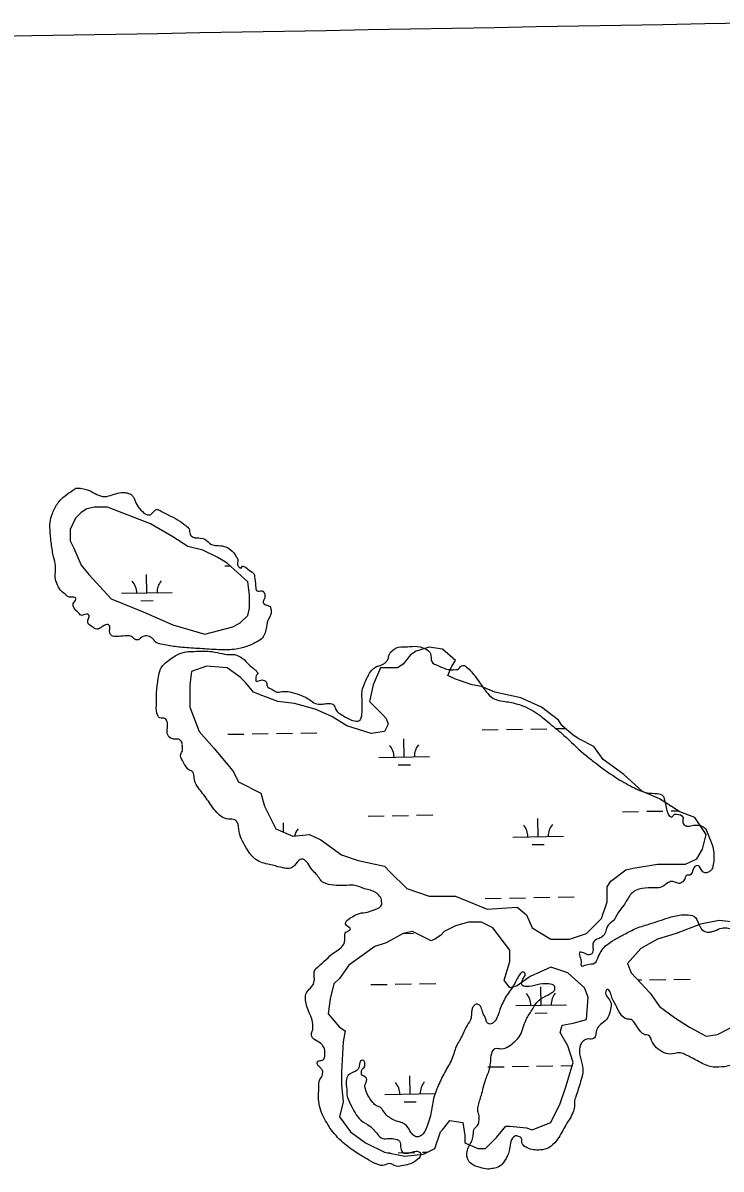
# Model space of a CAD drawing. Extents: x 3892998 to 3931244, y 278583 to 304547.
# Drawn here: x 3927610 to 3928988, y 288365 to 290627 of the extents above; entities that cross this region are included whole.
import ezdxf

# ---------------------------------------------------------------- set-up
doc = ezdxf.new("R2010")
doc.units = 0
for name, color, linetype in [('V-GRID-MAJR', 7, 'Continuous'), ('V-RIVR-EDGE', 7, 'Continuous'), ('V-WETL-SWMP', 7, 'Continuous')]:
    doc.layers.add(name, color=color, linetype=linetype)

msp = doc.modelspace()

# ---------------------------------------------------------------- linework, layer by layer
at = {"layer": 'V-GRID-MAJR'}
msp.add_spline([(3897162.9, 290075.2), (3902475.5, 290165.2), (3907788.2, 290256), (3913100.9, 290347.6), (3918413.5, 290440), (3923726.1, 290533.1), (3929038.7, 290627)], degree=3, dxfattribs=at)
at = {"layer": 'V-RIVR-EDGE'}
for points in [[(3928090.8, 289434.9), (3928082.7, 289413), (3928071.5, 289405.1), (3928056.9, 289398.1), (3928034.3, 289391.6), (3928018.6, 289389.9), (3927996, 289389.9), (3927960.1, 289392.1), (3927924.6, 289394.3), (3927896.8, 289398.2), (3927882.5, 289401), (3927873.1, 289404.1), (3927867.9, 289410.1), (3927862.7, 289414.6), (3927852.3, 289417.4), (3927842.5, 289412.6), (3927836.9, 289409.1), (3927829.6, 289411.6), (3927824.4, 289416.1), (3927815.4, 289417.2), (3927799.3, 289416.2), (3927787.2, 289416.9), (3927784.4, 289418.6), (3927781.6, 289423.9), (3927781.6, 289430.1), (3927781.6, 289436.4), (3927777.8, 289439.9), (3927773.3, 289439.2), (3927763.9, 289433.3), (3927755.9, 289430.2), (3927747.2, 289435.1), (3927738.5, 289442.8), (3927738.2, 289447.3), (3927741, 289455.3), (3927739.9, 289458.8), (3927735.4, 289460.2), (3927725, 289457.8), (3927721.8, 289460.6), (3927712.8, 289470), (3927709.7, 289476.6), (3927709.7, 289481.1), (3927714.2, 289488.4), (3927714.6, 289491.2), (3927712.9, 289493), (3927702.4, 289493.3), (3927693.4, 289499.3), (3927684.4, 289507.7), (3927677.8, 289519.2), (3927674, 289532.7), (3927674.7, 289546.7), (3927674.7, 289555.4), (3927670.9, 289573.1), (3927666.5, 289598.6), (3927663.8, 289627.1), (3927663.8, 289641), (3927668, 289657.7), (3927678.2, 289677.9), (3927693.5, 289693.9), (3927708.9, 289704.6), (3927714.8, 289708.4), (3927723.8, 289708.4), (3927735.3, 289706.3), (3927752.7, 289697.9)], [(3927752.7, 289697.9), (3927767, 289692.6), (3927775.7, 289692.6), (3927804.2, 289700.2), (3927812.9, 289699.8), (3927823.7, 289696), (3927828.2, 289691.1), (3927833.8, 289678.6), (3927843.1, 289665.6), (3927856.3, 289655.9), (3927862.6, 289656.9), (3927870.3, 289664.9), (3927874.1, 289666.6), (3927881.1, 289664.5), (3927897.1, 289656.1), (3927915.5, 289646.3), (3927931.5, 289634.8), (3927938.1, 289628.2), (3927940.1, 289618.1), (3927945.7, 289612.1), (3927952, 289610.7), (3927969, 289607.9), (3927982.6, 289597.4), (3927992.3, 289595.7), (3928007.3, 289593.9), (3928019.4, 289587.6), (3928031.9, 289572.6), (3928034.3, 289566), (3928033.6, 289557.3), (3928037.1, 289552.7), (3928040.6, 289551), (3928043.4, 289554.5), (3928046.1, 289554.4), (3928056.9, 289546.8), (3928066.3, 289538.7), (3928067.3, 289533.9), (3928069.4, 289515.8), (3928072.1, 289506.3), (3928076.7, 289505.6), (3928082.2, 289506.3), (3928086.7, 289501.4), (3928087.8, 289494.8), (3928086.4, 289489.6), (3928084.3, 289483.3), (3928086, 289479.9), (3928091.6, 289477.8), (3928097.8, 289475), (3928099.9, 289467.6), (3928099.5, 289460), (3928095.3, 289451.3), (3928090.8, 289434.9)], [(3929074.7, 288626.6), (3929065.5, 288623.9), (3929047.7, 288611.4), (3929024, 288584.7), (3929010, 288571.5), (3928989.1, 288566.3), (3928966.5, 288567), (3928941.5, 288578.2), (3928917.8, 288590.5), (3928907.4, 288594.3), (3928896.6, 288593), (3928879.2, 288592.7), (3928863.9, 288601.4), (3928852.5, 288614.3), (3928843.8, 288629), (3928838.2, 288630), (3928833, 288632.5), (3928827.5, 288638.1), (3928816.7, 288653.4), (3928810.5, 288659.7), (3928802.5, 288660.7), (3928789.2, 288670.9), (3928779.9, 288688.6), (3928771.2, 288706.4), (3928766, 288717.9), (3928762.2, 288719), (3928760.1, 288715.5), (3928770.2, 288693.5), (3928769.8, 288680.7), (3928764.5, 288664), (3928752.3, 288651.8), (3928744.3, 288644.2), (3928740.8, 288632.7), (3928738, 288624), (3928734.1, 288621.9), (3928723, 288621.3), (3928715.7, 288617.4), (3928710.4, 288609.8), (3928708.6, 288592.4), (3928713.8, 288571.5), (3928714.8, 288555.5), (3928710.6, 288537.4), (3928701.1, 288508.2), (3928698.3, 288497.7), (3928698.3, 288488.3), (3928695.1, 288475.8), (3928679.4, 288448.4), (3928662.6, 288420.2), (3928648.3, 288407.4), (3928631.2, 288402.5), (3928605.1, 288406.8), (3928597.8, 288411.7), (3928594.7, 288416.5), (3928594.1, 288425.2), (3928588.1, 288429.4), (3928581.9, 288430.1), (3928578.4, 288428.1), (3928569.6, 288400.9), (3928560.5, 288381.1), (3928549.7, 288369.7), (3928538.2, 288366.2), (3928527.1, 288364.8), (3928512.5, 288367.7), (3928495.1, 288375), (3928487.8, 288384.4), (3928486.4, 288390.7), (3928487.1, 288401.8), (3928496.6, 288422), (3928498.7, 288432.4), (3928501.5, 288445), (3928508.5, 288453), (3928510.2, 288461), (3928510.3, 288470), (3928507.9, 288479.1), (3928508.2, 288488.1), (3928514.9, 288510.7), (3928522.6, 288539.9), (3928531, 288562.6), (3928533.2, 288577.5), (3928535.3, 288593.2), (3928541.6, 288602.6), (3928554.5, 288602.2), (3928568.7, 288607.4), (3928591.1, 288628.9), (3928603.3, 288660.2), (3928614.5, 288678.6), (3928628.1, 288697.7), (3928645.6, 288708.1), (3928654.3, 288713), (3928659.5, 288717.8), (3928659.9, 288722.4), (3928659.2, 288725.8), (3928647.4, 288730.4), (3928625.1, 288728.7), (3928602.8, 288724.9), (3928594.5, 288728.4), (3928594.5, 288733.7), (3928597.6, 288741.3), (3928601.5, 288748.6), (3928600.8, 288751.7), (3928594.9, 288753.5), (3928591.7, 288750.7), (3928579.1, 288728.5), (3928563.8, 288705.9), (3928551.5, 288679.5), (3928543.8, 288660), (3928535.8, 288652), (3928532, 288651), (3928526, 288654.1), (3928523.6, 288660.4), (3928517.7, 288673.3), (3928514.3, 288683.7), (3928511.2, 288688.3), (3928505.9, 288690.4), (3928500.4, 288687.6), (3928496.9, 288682), (3928495.5, 288675.4), (3928494.4, 288663.2), (3928486.7, 288648.3), (3928478.3, 288631.3), (3928471.7, 288618.7), (3928465.4, 288607.6), (3928462.2, 288598.9), (3928458, 288585.4), (3928444.4, 288559.3), (3928430.4, 288530.8), (3928419.5, 288499.8), (3928414.2, 288470.2), (3928408.9, 288453.2), (3928399.8, 288434.4), (3928391.8, 288428.9), (3928385.9, 288428.5), (3928381.4, 288431.3), (3928375.8, 288437.3), (3928368.2, 288449.1), (3928361.6, 288454.7), (3928350.1, 288458.6), (3928333.4, 288466.6), (3928327.9, 288471.2), (3928319.9, 288481.6), (3928315, 288486.9), (3928308.1, 288489.7), (3928300.8, 288496.3), (3928291.1, 288510.2), (3928285.9, 288523.1), (3928285.5, 288531.5), (3928288.4, 288538.4), (3928288, 288544), (3928278.6, 288552), (3928278.3, 288555.5), (3928278.7, 288560.4), (3928283.9, 288566.3), (3928285, 288573.3), (3928284.3, 288576.7), (3928280.4, 288579.9), (3928276.6, 288577.8), (3928273.1, 288564.9), (3928270, 288560.1), (3928252.2, 288550), (3928248.3, 288538.2), (3928248.3, 288530.5), (3928249.3, 288521.1), (3928249.6, 288511), (3928256.9, 288492.2), (3928265.6, 288475.5), (3928277, 288461.2), (3928294.4, 288449.7), (3928309.7, 288434), (3928320.1, 288425.2), (3928331.6, 288425.2), (3928342, 288424.5), (3928353.2, 288419.9), (3928354.9, 288414.3), (3928356.6, 288403.2), (3928360.1, 288397.3), (3928367, 288395.9), (3928381.6, 288399.3), (3928390.3, 288399.6), (3928394.9, 288396.5), (3928394.9, 288391.6), (3928389.6, 288384.3), (3928375, 288375.3), (3928361.4, 288371.9), (3928342.9, 288371.6), (3928336.7, 288375.4), (3928330.8, 288375.4), (3928320.7, 288371.6), (3928312.3, 288373), (3928292.8, 288382.5), (3928271.3, 288395.4), (3928244.9, 288414.3), (3928219.2, 288441.8), (3928211.9, 288452.6), (3928196.7, 288484.7), (3928193.6, 288502.8), (3928194, 288525.4), (3928196.1, 288541.4), (3928201.4, 288551.2), (3928201.7, 288555.4), (3928201.7, 288558.1), (3928198.6, 288563.4), (3928191.7, 288571), (3928191, 288575.2), (3928192.4, 288577.7), (3928199, 288579), (3928204.9, 288583.5), (3928206, 288590.5), (3928206, 288599.6), (3928202.2, 288608.3), (3928197.3, 288613.2), (3928184.1, 288621.5), (3928180, 288626.8), (3928179.6, 288633), (3928182.4, 288640.3), (3928182.4, 288645.6), (3928182.5, 288650.1), (3928175.9, 288671.7), (3928170.4, 288686), (3928168.7, 288710), (3928170.8, 288714.9), (3928179.9, 288724.6), (3928185.1, 288736.1), (3928185.1, 288745.5), (3928185.1, 288751.7), (3928185.5, 288755.9), (3928192.8, 288764.2), (3928224.2, 288792), (3928243.1, 288808.7), (3928245.2, 288816), (3928245.2, 288824.7), (3928246.3, 288830.6), (3928253.6, 288835.5), (3928256.4, 288838.2), (3928246.6, 288848.7), (3928247, 288851.1), (3928259.2, 288862.2), (3928274.2, 288869.5), (3928289.9, 288871.9), (3928305.5, 288877.4), (3928318.1, 288886.8), (3928318.1, 288889.9), (3928317.8, 288895.9), (3928311.5, 288906), (3928306.3, 288910.5), (3928284.4, 288918.2), (3928266, 288924.5), (3928248.9, 288924.6), (3928208.2, 288928.2), (3928201.6, 288931.3), (3928196.4, 288937.2), (3928189.5, 288946.3), (3928180.8, 288955.7), (3928172.1, 288968.3), (3928167.2, 288973.9), (3928162, 288976.7), (3928157.5, 288975.6), (3928146, 288963.8), (3928138.3, 288958.6), (3928127.9, 288958.6), (3928118.8, 288960.4), (3928096.9, 288965.7), (3928070.1, 288975.5), (3928062.1, 288982.8), (3928053.1, 288994.7), (3928043.8, 289011.8), (3928036.8, 289030.2), (3928032.4, 289050.4), (3928028.5, 289053.9), (3928016, 289055.3), (3928001.4, 289061), (3927980.6, 289084.3), (3927962.5, 289109.4), (3927948.7, 289133.1), (3927946.6, 289145.7), (3927945.2, 289148.1), (3927942.5, 289150.6), (3927937.6, 289153), (3927934.5, 289156.1), (3927924.8, 289171.5), (3927921.7, 289183.7), (3927924.8, 289190.6), (3927924.8, 289198.3), (3927924.5, 289205.3), (3927918.9, 289212.6), (3927912.3, 289213.3), (3927902.9, 289214.7), (3927895.6, 289223.1), (3927895.3, 289235.6), (3927895.7, 289244.3), (3927893.6, 289250.6), (3927890.5, 289254.1), (3927880.4, 289255.1), (3927876.2, 289260), (3927873.5, 289279.9), (3927874.3, 289309.8), (3927877.8, 289335.9), (3927883.1, 289354.3), (3927895, 289366.8), (3927915.9, 289380.4), (3927933.3, 289385.6), (3927948.3, 289386.6), (3927983.8, 289386.1), (3928022.7, 289380.1), (3928027.6, 289380.1), (3928032.1, 289379), (3928042.9, 289373.4), (3928056.8, 289359.8), (3928073.1, 289344.8), (3928073.8, 289343.4), (3928070.3, 289338.2), (3928069.6, 289333), (3928070, 289328.1), (3928080.1, 289329.8), (3928088.1, 289328.4), (3928091.5, 289323.5), (3928091.9, 289318.3), (3928101.2, 289311.7), (3928111.3, 289306.4), (3928121.1, 289307.1), (3928136.7, 289306.7), (3928155.9, 289301.1), (3928176.7, 289290.6), (3928187.2, 289283.6), (3928198.3, 289282.2), (3928209.4, 289283.6), (3928219.5, 289283.2), (3928224, 289280.4), (3928227.5, 289272), (3928234.5, 289264.7), (3928245.6, 289257.4), (3928267.5, 289249), (3928274.4, 289250), (3928277.9, 289255.9), (3928279.4, 289271.2), (3928279.8, 289285.5), (3928279.1, 289300.8), (3928280.5, 289312.6), (3928285.8, 289326.2), (3928298, 289348.8), (3928306, 289355.7), (3928313, 289358.2), (3928322.1, 289362), (3928327.6, 289366.8), (3928330.8, 289372), (3928332.6, 289379.7), (3928340.2, 289389.1), (3928347.6, 289393.9), (3928364.3, 289395.3), (3928382.7, 289396.6), (3928405, 289391.3), (3928414.4, 289382.6), (3928417.1, 289366.3), (3928430, 289358.2), (3928451.9, 289350.5), (3928459.5, 289350.5), (3928469.6, 289351.9), (3928475.6, 289358.1), (3928480.8, 289358.8), (3928483.2, 289357.4), (3928492.6, 289349), (3928511, 289325.3), (3928527.3, 289303.3), (3928541.5, 289292.1), (3928557.5, 289288.3), (3928571.1, 289286.2), (3928618.8, 289267.9), (3928649, 289244.9), (3928677.8, 289220.8), (3928716.4, 289184.8), (3928736.2, 289169.1), (3928780.3, 289137.7), (3928813, 289118.8), (3928842.5, 289107.6), (3928861.7, 289105.8), (3928872.8, 289101.6), (3928876.3, 289093.6), (3928881.8, 289069.2), (3928888.7, 289060.1), (3928891.2, 289060.1), (3928895.4, 289065), (3928899.9, 289065.3), (3928912.4, 289059.4), (3928912.7, 289058), (3928912, 289051), (3928916.2, 289043.4), (3928922.8, 289041.6), (3928933.6, 289043.3), (3928951, 289041.2), (3928956.9, 289036.3), (3928963.1, 289023.1), (3928970.7, 289003.2), (3928973.5, 288976), (3928971.7, 288962.8), (3928968.5, 288955.2), (3928962.9, 288951), (3928954.6, 288950), (3928945.9, 288960.5), (3928942.8, 288963.6), (3928938.3, 288963.6), (3928931.3, 288952.8), (3928926, 288945.2), (3928920.5, 288944.8), (3928917, 288940), (3928912.1, 288932), (3928905.8, 288928.5), (3928898.8, 288930.3), (3928890.5, 288932.4), (3928881.4, 288928.9), (3928867.5, 288920.6), (3928855.7, 288919.9), (3928832, 288918.3), (3928819.1, 288914.8), (3928808.6, 288905.8), (3928796, 288886), (3928785.2, 288871.7), (3928774.7, 288854.7), (3928767.8, 288849.1), (3928762.9, 288842.5), (3928759.7, 288832.1), (3928752.7, 288823.1), (3928745.1, 288819.3), (3928737, 288814.4), (3928734.9, 288801.2), (3928732.8, 288789.7), (3928727.6, 288787.6), (3928716.4, 288791.8), (3928708.1, 288791.5), (3928708.1, 288788), (3928711.5, 288774.1), (3928711.9, 288766.1), (3928722.3, 288768.2), (3928738.7, 288771.6), (3928746, 288784.8), (3928762.4, 288807.4), (3928777.8, 288817.8), (3928797.3, 288828.5), (3928820.6, 288840), (3928848.9, 288849.3), (3928886.1, 288861.4), (3928912.6, 288866.5), (3928918.9, 288866.5), (3928933.8, 288864.1), (3928939.7, 288857.4), (3928949.1, 288838.6), (3928960.9, 288832.7), (3928968.6, 288833.3), (3928975.2, 288835.1), (3928989.1, 288840.6), (3928998.9, 288840.9), (3929019.4, 288833.9), (3929046.9, 288819.2), (3929071.5, 288807)]]:
    msp.add_spline(points, degree=3, dxfattribs=at)
at = {"layer": 'V-WETL-SWMP'}
for p, q in [((3928008.7, 289555.5), (3928018.8, 289555.7)), ((3927855, 289502.1), (3927854.3, 289538.1)), ((3927805, 289501.2), (3927905, 289503)), ((3927843.2, 289486.5), (3927867.2, 289486.9)), ((3928014.4, 289222.9), (3928046.4, 289223.4)), ((3928062.4, 289223.7), (3928094.4, 289224.3)), ((3928110.4, 289224.5), (3928142.4, 289225.1)), ((3928158.4, 289225.4), (3928190.4, 289225.9)), ((3928516.2, 289231.6), (3928548.2, 289232.1)), ((3928564.2, 289232.4), (3928596.2, 289233)), ((3928612.2, 289233.2), (3928644.2, 289233.8)), ((3928660.2, 289234.1), (3928680.2, 289234.4)), ((3928362.6, 289178.2), (3928361.9, 289214.2)), ((3928312.6, 289177.3), (3928412.5, 289179)), ((3928350.8, 289162.5), (3928374.8, 289162.9)), ((3928387.1, 289063.1), (3928419.1, 289063.7)), ((3928793, 289070.2), (3928825, 289070.7)), ((3928841, 289071), (3928873, 289071.5)), ((3928889, 289071.8), (3928903, 289072.1)), ((3928124.6, 289029.7), (3928124.3, 289048.2)), ((3928291.2, 289061.5), (3928323.1, 289062)), ((3928339.1, 289062.3), (3928371.1, 289062.9)), ((3928626.8, 289020.8), (3928626.1, 289056.8)), ((3928576.8, 289020), (3928676.7, 289021.7)), ((3928615, 289005.2), (3928639, 289005.6)), ((3928522, 288898.9), (3928554, 288899.5)), ((3928570, 288899.8), (3928602, 288900.3)), ((3928618, 288900.6), (3928650, 288901.2)), ((3928666, 288901.4), (3928698, 288902)), ((3928361.2, 288830), (3928380.6, 288830.3)), ((3928296.9, 288728.8), (3928328.9, 288729.4)), ((3928344.9, 288729.7), (3928376.9, 288730.2)), ((3928392.9, 288730.5), (3928424.9, 288731.1)), ((3928823.6, 288738), (3928830.7, 288738.1)), ((3928846.7, 288738.4), (3928878.7, 288738.9)), ((3928894.7, 288739.2), (3928926.7, 288739.8)), ((3928632.5, 288688.2), (3928631.9, 288724.2)), ((3928582.5, 288687.4), (3928682.5, 288689.1)), ((3928620.8, 288672.6), (3928644.8, 288673)), ((3928527.8, 288566.3), (3928559.8, 288566.9)), ((3928575.8, 288567.2), (3928607.7, 288567.7)), ((3928623.7, 288568), (3928655.7, 288568.5)), ((3928671.7, 288568.8), (3928694.4, 288569.2)), ((3928374.1, 288512.9), (3928373.4, 288548.9)), ((3928324.1, 288512), (3928424.1, 288513.8)), ((3928362.3, 288497.3), (3928386.3, 288497.7)), ((3928330, 288396.7), (3928334.7, 288396.8)), ((3928350.7, 288397.1), (3928382.7, 288397.6)), ((3928398.7, 288397.9), (3928408.6, 288398.1))]:
    msp.add_line(p, q, dxfattribs=at)
for points in [[(3927862, 289638.2), (3927777, 289671.4), (3927751.2, 289671.4), (3927736.4, 289667.7), (3927725.4, 289660.4), (3927714.3, 289649.3), (3927703.2, 289627.1), (3927703.2, 289605), (3927710.6, 289590.2), (3927725.4, 289557), (3927740.1, 289538.5), (3927784.4, 289490.6), (3927847.2, 289464.7), (3927906.2, 289438.9), (3927969, 289420.4), (3928024.4, 289435.2), (3928039.1, 289442.6), (3928053.9, 289457.3), (3928057.6, 289472.1), (3928057.6, 289497.9), (3928053.9, 289523.8), (3928013.3, 289560.7), (3927994.8, 289571.8), (3927965.3, 289586.5), (3927935.8, 289593.9), (3927906.2, 289612.4)], [(3928592.9, 289294.9), (3928541.2, 289306), (3928515.3, 289317.1), (3928496.9, 289320.7), (3928463.7, 289331.8), (3928448.9, 289339.2), (3928456.3, 289357.7), (3928463.7, 289368.7), (3928437.8, 289390.9), (3928412, 289394.6), (3928386.1, 289387.2), (3928375.1, 289379.8), (3928360.3, 289361.4), (3928349.2, 289354), (3928319.7, 289354), (3928316, 289354), (3928301.2, 289320.7), (3928293.8, 289287.5), (3928319.7, 289261.7), (3928327.1, 289254.3), (3928330.8, 289243.2), (3928323.4, 289228.5), (3928297.5, 289224.8), (3928249.6, 289239.5), (3928220, 289258), (3928186.8, 289272.8), (3928146.2, 289283.8), (3928113, 289287.5), (3928083.4, 289298.6), (3928065, 289306), (3928050.2, 289324.4), (3928039.1, 289335.5), (3928013.3, 289354), (3927972.7, 289357.7), (3927943.2, 289346.6), (3927939.5, 289320.7), (3927939.5, 289276.5), (3927957.9, 289228.5), (3927987.5, 289195.2), (3928024.4, 289150.9), (3928035.4, 289128.8), (3928079.7, 289106.6), (3928087.1, 289080.8), (3928109.3, 289036.5), (3928142.5, 289021.7), (3928175.7, 289025.4), (3928197.9, 289014.4), (3928238.5, 288984.8), (3928271.7, 288973.8), (3928323.4, 288962.7), (3928334.5, 288951.6), (3928367.7, 288918.4), (3928412, 288903.6), (3928463.7, 288903.6), (3928526.4, 288877.8), (3928585.5, 288881.5), (3928603.9, 288866.7), (3928615, 288840.9), (3928651.9, 288818.7), (3928688.8, 288818.7), (3928722.1, 288829.8), (3928751.6, 288859.3), (3928762.7, 288892.5), (3928762.7, 288922.1), (3928770, 288933.2), (3928799.6, 288955.3), (3928814.3, 288959), (3928862.3, 288966.4), (3928877.1, 288966.4), (3928917.7, 288966.4), (3928939.8, 288977.4), (3928950.9, 288995.9), (3928958.3, 289025.4), (3928936.2, 289058.7), (3928906.6, 289069.7), (3928866, 289095.6), (3928832.8, 289110.3), (3928795.9, 289143.6), (3928755.3, 289173.1), (3928736.8, 289198.9), (3928707.3, 289213.7), (3928696.2, 289221.1), (3928674.1, 289239.5), (3928666.7, 289250.6), (3928633.5, 289276.5)], [(3928242.2, 288615.7), (3928238.5, 288556.6), (3928238.5, 288530.8), (3928242.2, 288497.6), (3928234.8, 288468), (3928256.9, 288438.5), (3928286.5, 288416.4), (3928323.4, 288397.9), (3928364, 288390.5), (3928400.9, 288394.2), (3928423, 288405.3), (3928434.1, 288438.5), (3928437.8, 288442.2), (3928452.6, 288460.6), (3928478.4, 288457), (3928482.1, 288431.1), (3928482.1, 288416.4), (3928507.9, 288405.3), (3928522.7, 288405.3), (3928544.9, 288427.4), (3928563.3, 288449.6), (3928570.7, 288449.6), (3928603.9, 288445.9), (3928615, 288442.2), (3928651.9, 288457), (3928670.4, 288493.9), (3928681.4, 288527.1), (3928696.2, 288575.1), (3928685.1, 288608.3), (3928670.4, 288634.1), (3928674.1, 288648.9), (3928696.2, 288652.6), (3928722.1, 288660), (3928725.7, 288704.3), (3928718.4, 288722.7), (3928685.1, 288752.3), (3928651.9, 288763.3), (3928611.3, 288744.9), (3928585.5, 288726.4), (3928570.7, 288722.7), (3928559.6, 288737.5), (3928570.7, 288774.4), (3928570.7, 288796.6), (3928537.5, 288840.9), (3928515.3, 288851.9), (3928489.5, 288851.9), (3928463.7, 288844.6), (3928441.5, 288833.5), (3928434.1, 288826.1), (3928423, 288818.7), (3928415.7, 288815), (3928378.8, 288833.5), (3928360.3, 288829.8), (3928327.1, 288811.3), (3928304.9, 288804), (3928279.1, 288785.5), (3928253.2, 288767), (3928234.8, 288741.2), (3928223.7, 288730.1), (3928216.3, 288700.6), (3928212.6, 288671.1), (3928234.8, 288645.2), (3928245.9, 288637.8)]]:
    msp.add_lwpolyline(points, close=True, dxfattribs=at)
msp.add_lwpolyline([(3929073.9, 288644.8), (3929071, 288810.8), (3929065.4, 288815), (3929043.2, 288829.8), (3929032.1, 288837.2), (3929013.7, 288851.9), (3928984.1, 288855.6), (3928947.2, 288848.2), (3928899.2, 288829.8), (3928862.3, 288818.7), (3928829.1, 288800.3), (3928803.3, 288770.7), (3928810.6, 288752.3), (3928847.6, 288711.7), (3928866, 288685.8), (3928895.5, 288663.7), (3928925.1, 288645.2), (3928958.3, 288626.8), (3928980.5, 288630.5), (3929002.6, 288641.5), (3929032.1, 288656.3), (3929054.3, 288652.6), (3929073.9, 288644.8)], dxfattribs=at)
for centre, start, end in [((3927799.7, 289501.6), 0.2199, 41.7635), ((3927910.2, 289503.5), 140.2199, 181.7635), ((3928307.3, 289177.7), 0.2199, 41.7635), ((3928417.8, 289179.6), 140.2199, 181.7635), ((3928571.5, 289020.4), 0.2199, 41.7635), ((3928682, 289022.3), 140.2199, 181.7635), ((3928180.1, 289013.6), 140.2199, 165.984), ((3928577.3, 288687.7), 0.2199, 41.7635), ((3928687.7, 288689.7), 140.2199, 181.7635), ((3928318.8, 288512.4), 0.2199, 41.7635), ((3928429.3, 288514.3), 140.2199, 181.7635)]:
    msp.add_arc(centre, 35.2, start, end, dxfattribs=at)

doc.saveas('drawing.dxf')
